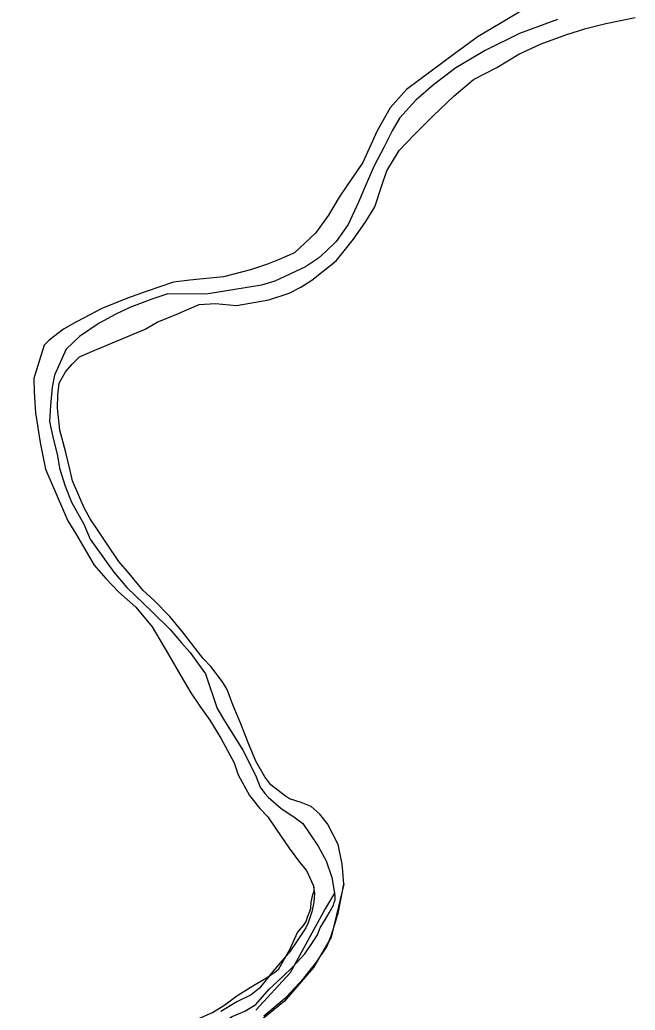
# Model space of a CAD drawing. Extents: x -83719 to 153526, y -11835 to 11446.
# Drawn here: x -1176.7 to -1132.7, y 264.3 to 335 of the extents above; entities that cross this region are included whole.
import ezdxf

# ---------------------------------------------------------------- set-up
doc = ezdxf.new("R2010")
doc.units = 0
doc.layers.add('Level 2', color=7, linetype='Continuous')
doc.layers.add('Level 9', color=7, linetype='Continuous')

msp = doc.modelspace()

# ---------------------------------------------------------------- linework, layer by layer
at = {"layer": 'Level 2'}
for points in [[(-1138.302, 334.982), (-1140.996, 333.975), (-1143.456, 332.769), (-1145.55, 331.529), (-1147.145, 330.324), (-1148.407, 329.22), (-1149.568, 327.95), (-1150.098, 327.047), (-1150.694, 325.844), (-1151.39, 324.541), (-1151.82, 323.572), (-1152.515, 321.936), (-1153.243, 320.365), (-1154.105, 319.129), (-1154.868, 318.393), (-1155.367, 317.958), (-1156.297, 317.322), (-1158.491, 316.316), (-1159.423, 316.013), (-1163.382, 315.371), (-1166.112, 315.398), (-1167.276, 315.029), (-1168.839, 314.425), (-1169.837, 313.955), (-1171.033, 313.319), (-1172.429, 312.348), (-1173.392, 311.444), (-1174.219, 309.607), (-1174.383, 308.739), (-1174.512, 307.437), (-1174.576, 306.302), (-1174.34, 305.201), (-1174.003, 303.834), (-1173.868, 302.966), (-1173.465, 301.665), (-1172.995, 300.532), (-1172.126, 298.965)], [(-1138.302, 334.982), (-1140.996, 333.975), (-1143.456, 332.769), (-1145.55, 331.529), (-1147.145, 330.324), (-1148.407, 329.22), (-1149.568, 327.95), (-1150.098, 327.047), (-1150.694, 325.844), (-1151.39, 324.541), (-1151.82, 323.572), (-1152.515, 321.936), (-1153.243, 320.365), (-1154.105, 319.129), (-1154.868, 318.393), (-1155.367, 317.958), (-1156.297, 317.322), (-1158.491, 316.316), (-1159.423, 316.013), (-1163.382, 315.371), (-1166.112, 315.398), (-1167.276, 315.029), (-1168.839, 314.425), (-1169.837, 313.955), (-1171.033, 313.319), (-1172.429, 312.348), (-1173.392, 311.444), (-1174.219, 309.607), (-1174.383, 308.739), (-1174.512, 307.437), (-1174.576, 306.302), (-1174.34, 305.201), (-1174.003, 303.834), (-1173.868, 302.966), (-1173.465, 301.665), (-1172.995, 300.532), (-1172.126, 298.965)], [(-1172.126, 298.965), (-1171.657, 297.898), (-1171.322, 297.398), (-1170.654, 296.465), (-1169.986, 295.532), (-1169.051, 294.432), (-1167.248, 292.701), (-1165.946, 291.435), (-1165.145, 290.502), (-1164.544, 289.836), (-1163.441, 288.27), (-1162.602, 285.802), (-1162.067, 284.935), (-1161.432, 283.902), (-1160.763, 282.835), (-1160.093, 281.535), (-1159.825, 280.935), (-1159.524, 280.201), (-1159.19, 279.735), (-1158.956, 279.468), (-1158.022, 278.669), (-1157.121, 278.07), (-1156.487, 277.605), (-1155.384, 275.972), (-1154.816, 274.938), (-1154.413, 273.737), (-1154.21, 272.636)], [(-1172.126, 298.965), (-1171.657, 297.898), (-1171.322, 297.398), (-1170.654, 296.465), (-1169.986, 295.532), (-1169.051, 294.432), (-1167.248, 292.701), (-1165.946, 291.435), (-1165.145, 290.502), (-1164.544, 289.836), (-1163.441, 288.27), (-1162.602, 285.802), (-1162.067, 284.935), (-1161.432, 283.902), (-1160.763, 282.835), (-1160.093, 281.535), (-1159.825, 280.935), (-1159.524, 280.201), (-1159.19, 279.735), (-1158.956, 279.468), (-1158.022, 278.669), (-1157.121, 278.07), (-1156.487, 277.605), (-1155.384, 275.972), (-1154.816, 274.938), (-1154.413, 273.737), (-1154.21, 272.636)], [(-1154.21, 272.636), (-1154.87, 271.548), (-1157.378, 266.941), (-1159.838, 264.272)], [(-1154.286, 271.774), (-1154.235, 271.948), (-1154.173, 272.154), (-1154.166, 272.319), (-1154.166, 272.45), (-1154.21, 272.636)], [(-1155.738, 269.171), (-1155.439, 269.658), (-1155.239, 270.153), (-1154.868, 270.779), (-1154.593, 271.212), (-1154.286, 271.774)], [(-1176.695, 261.777), (-1174.725, 261.661), (-1172.887, 261.476), (-1171.285, 261.384), (-1169.954, 261.453), (-1168.889, 261.481), (-1167.76, 261.644), (-1166.901, 261.9), (-1165.61, 262.234), (-1164.649, 262.427), (-1164.217, 262.471), (-1163.491, 262.724), (-1162.21, 263.392), (-1161.522, 263.811), (-1160.633, 264.201), (-1159.846, 264.689), (-1158.877, 265.783), (-1157.934, 266.643), (-1157.187, 267.364), (-1156.346, 268.287), (-1155.738, 269.171)]]:
    msp.add_lwpolyline(points, dxfattribs=at)
at = {"layer": 'Level 9'}
for points in [[(-1153.546, 273.272), (-1153.615, 274.173), (-1153.683, 274.707), (-1153.953, 276.108), (-1154.355, 276.875), (-1154.723, 277.575), (-1155.257, 278.275), (-1155.891, 278.807), (-1156.591, 279.106), (-1157.424, 279.371), (-1157.724, 279.538), (-1158.759, 280.37), (-1159.193, 280.936), (-1159.828, 282.036), (-1160.365, 283.303), (-1160.901, 284.704), (-1161.471, 286.071), (-1161.873, 287.172), (-1162.208, 287.705), (-1163.043, 288.805), (-1163.61, 289.371), (-1165.08, 291.27), (-1165.982, 292.37), (-1167.117, 293.535), (-1167.885, 294.235), (-1168.887, 295.434), (-1169.622, 296.3), (-1170.457, 297.533), (-1171.025, 298.4), (-1171.661, 299.333), (-1172.096, 300.133), (-1172.397, 300.833), (-1172.933, 302.067), (-1173.102, 302.801), (-1173.438, 304.169), (-1173.842, 305.67), (-1174.013, 307.238), (-1173.982, 308.206), (-1173.884, 309.04), (-1173.421, 309.842), (-1172.956, 310.377), (-1172.425, 310.913), (-1171.494, 311.315), (-1167.736, 312.892), (-1166.872, 313.394), (-1165.476, 313.965), (-1163.88, 314.635), (-1162.715, 314.705), (-1161.216, 314.574), (-1158.92, 314.98), (-1157.457, 315.45), (-1156.626, 315.886), (-1155.828, 316.388), (-1154.101, 317.76), (-1152.873, 319.298), (-1151.978, 320.568), (-1151.349, 321.604), (-1150.82, 323.208), (-1150.49, 324.176), (-1149.595, 325.647), (-1148.533, 326.75), (-1147.205, 328.088), (-1145.678, 329.526), (-1144.283, 330.698), (-1142.621, 331.569), (-1141.059, 332.507), (-1139.463, 333.244), (-1137.7, 333.882), (-1136.27, 334.353), (-1134.84, 334.689), (-1132.743, 335.128)], [(-1153.546, 273.272), (-1153.615, 274.173), (-1153.683, 274.707), (-1153.953, 276.108), (-1154.355, 276.875), (-1154.723, 277.575), (-1155.257, 278.275), (-1155.891, 278.807), (-1156.591, 279.106), (-1157.424, 279.371), (-1157.724, 279.538), (-1158.759, 280.37), (-1159.193, 280.936), (-1159.828, 282.036), (-1160.365, 283.303), (-1160.901, 284.704), (-1161.471, 286.071), (-1161.873, 287.172), (-1162.208, 287.705), (-1163.043, 288.805), (-1163.61, 289.371), (-1165.08, 291.27), (-1165.982, 292.37), (-1167.117, 293.535), (-1167.885, 294.235), (-1168.887, 295.434), (-1169.622, 296.3), (-1170.457, 297.533), (-1171.025, 298.4), (-1171.661, 299.333), (-1172.096, 300.133), (-1172.397, 300.833), (-1172.933, 302.067), (-1173.102, 302.801), (-1173.438, 304.169), (-1173.842, 305.67), (-1174.013, 307.238), (-1173.982, 308.206), (-1173.884, 309.04), (-1173.421, 309.842), (-1172.956, 310.377), (-1172.425, 310.913), (-1171.494, 311.315), (-1167.736, 312.892), (-1166.872, 313.394), (-1165.476, 313.965), (-1163.88, 314.635), (-1162.715, 314.705), (-1161.216, 314.574), (-1158.92, 314.98), (-1157.457, 315.45), (-1156.626, 315.886), (-1155.828, 316.388), (-1154.101, 317.76), (-1152.873, 319.298), (-1151.978, 320.568), (-1151.349, 321.604), (-1150.82, 323.208), (-1150.49, 324.176), (-1149.595, 325.647), (-1148.533, 326.75), (-1147.205, 328.088), (-1145.678, 329.526), (-1144.283, 330.698), (-1142.621, 331.569), (-1141.059, 332.507), (-1139.463, 333.244), (-1137.7, 333.882), (-1136.27, 334.353), (-1134.84, 334.689), (-1132.743, 335.128)], [(-1140.801, 335.645), (-1142.396, 334.707), (-1143.958, 333.769), (-1145.553, 332.597), (-1149.075, 329.986), (-1150.236, 328.682), (-1151.164, 327.045), (-1152.189, 324.773), (-1153.35, 323.102), (-1153.88, 322.3), (-1154.643, 321.03)], [(-1140.801, 335.645), (-1142.396, 334.707), (-1143.958, 333.769), (-1145.553, 332.597), (-1149.075, 329.986), (-1150.236, 328.682), (-1151.164, 327.045), (-1152.189, 324.773), (-1153.35, 323.102), (-1153.88, 322.3), (-1154.643, 321.03)], [(-1154.643, 321.03), (-1155.571, 319.726), (-1157.065, 318.321), (-1158.163, 317.852), (-1158.994, 317.516), (-1160.225, 317.113), (-1162.154, 316.608), (-1164.55, 316.37), (-1165.715, 316.234), (-1167.677, 315.562), (-1169.007, 315.092), (-1170.836, 314.354), (-1172.099, 313.683), (-1172.698, 313.382), (-1173.562, 312.879), (-1174.592, 312.109), (-1174.957, 311.741), (-1175.617, 309.604), (-1175.683, 309.37), (-1175.68, 308.402), (-1175.576, 306.901), (-1175.238, 304.799), (-1174.866, 302.897), (-1173.258, 299.196), (-1172.723, 298.329), (-1171.385, 296.029), (-1170.55, 295.097), (-1169.649, 294.131), (-1168.414, 293.032), (-1167.245, 291.633), (-1166.075, 289.666), (-1165.205, 288.133), (-1164.469, 286.933), (-1163.834, 285.966), (-1163.132, 284.966), (-1162.33, 283.7), (-1161.393, 281.933), (-1161.091, 281.066), (-1160.288, 279.599), (-1159.553, 278.666), (-1158.985, 278.066), (-1158.384, 277.2), (-1157.448, 275.834), (-1156.713, 274.834), (-1156.212, 274.234), (-1155.743, 273.201)], [(-1154.643, 321.03), (-1155.571, 319.726), (-1157.065, 318.321), (-1158.163, 317.852), (-1158.994, 317.516), (-1160.225, 317.113), (-1162.154, 316.608), (-1164.55, 316.37), (-1165.715, 316.234), (-1167.677, 315.562), (-1169.007, 315.092), (-1170.836, 314.354), (-1172.099, 313.683), (-1172.698, 313.382), (-1173.562, 312.879), (-1174.592, 312.109), (-1174.957, 311.741), (-1175.617, 309.604), (-1175.683, 309.37), (-1175.68, 308.402), (-1175.576, 306.901), (-1175.238, 304.799), (-1174.866, 302.897), (-1173.258, 299.196), (-1172.723, 298.329), (-1171.385, 296.029), (-1170.55, 295.097), (-1169.649, 294.131), (-1168.414, 293.032), (-1167.245, 291.633), (-1166.075, 289.666), (-1165.205, 288.133), (-1164.469, 286.933), (-1163.834, 285.966), (-1163.132, 284.966), (-1162.33, 283.7), (-1161.393, 281.933), (-1161.091, 281.066), (-1160.288, 279.599), (-1159.553, 278.666), (-1158.985, 278.066), (-1158.384, 277.2), (-1157.448, 275.834), (-1156.713, 274.834), (-1156.212, 274.234), (-1155.743, 273.201)], [(-1153.546, 273.272), (-1154.448, 269.488), (-1155.722, 267.318), (-1157.79, 264.927), (-1159.323, 263.685)], [(-1159.257, 263.87), (-1157.661, 265.214), (-1156.398, 266.55), (-1155.497, 267.708), (-1154.761, 268.796), (-1154.449, 269.572), (-1154.206, 270.413), (-1153.93, 271.289), (-1153.546, 273.272)], [(-1156.855, 269.81), (-1156.422, 270.311), (-1156.25, 270.607), (-1156.113, 270.978), (-1156.003, 271.281), (-1155.92, 271.556), (-1155.886, 271.976), (-1155.762, 272.519), (-1155.679, 272.773), (-1155.679, 272.98), (-1155.7, 273.151), (-1155.743, 273.201)], [(-1155.743, 273.201), (-1155.643, 272.626), (-1155.705, 271.983), (-1155.83, 271.289)], [(-1155.83, 271.289), (-1156.109, 270.514), (-1156.265, 270.142), (-1156.874, 269.225), (-1157.386, 268.477), (-1158.614, 267.043), (-1159.581, 265.849), (-1160.168, 265.366), (-1161.188, 264.872), (-1162.335, 264.174)], [(-1173.478, 262.362), (-1171.973, 262.168), (-1170.907, 262.162), (-1169.875, 262.223), (-1169.343, 262.237), (-1168.577, 262.257), (-1167.978, 262.306), (-1167.383, 262.455), (-1166.753, 262.572), (-1165.862, 262.896), (-1164.543, 263.398), (-1162.929, 264.108), (-1162.045, 264.665), (-1161.196, 265.288), (-1160.05, 266.02), (-1159.065, 266.58), (-1158.379, 267.065), (-1158.184, 267.237), (-1157.39, 268.66), (-1156.855, 269.81)]]:
    msp.add_lwpolyline(points, dxfattribs=at)

doc.saveas('drawing.dxf')
